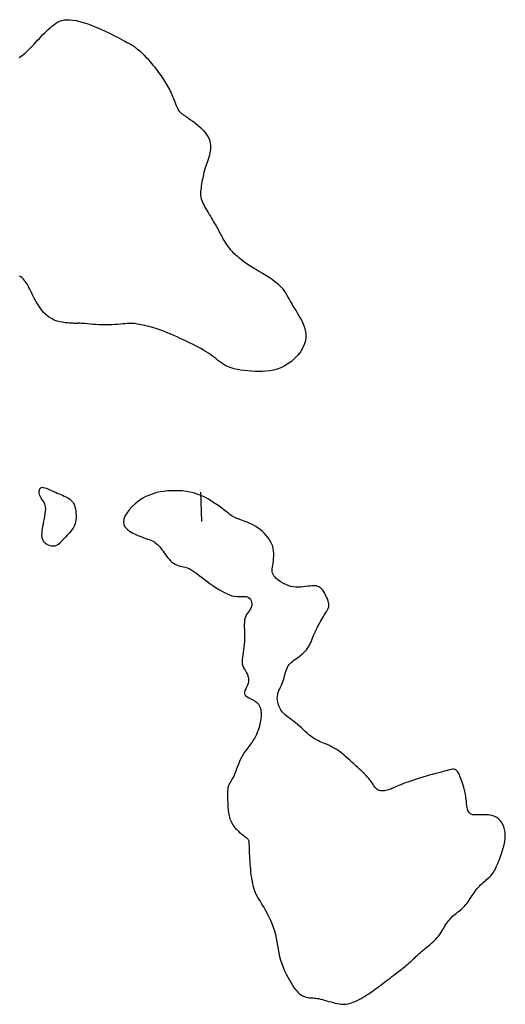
# Model space of a CAD drawing. Header units: millimetres. Extents: x 32690613 to 32693367, y 5343692 to 5344708.
# Tile 857 of 1009: x 32693134 to 32693150, y 5344310 to 5344343. Entities that reach past the tile are written whole.
import ezdxf

# ---------------------------------------------------------------- set-up
doc = ezdxf.new("R2010")
doc.units = ezdxf.units.MM
doc.header["$LTSCALE"] = 20
doc.layers.add('02-DGM_HL_491.50', color=72, linetype='Continuous')

msp = doc.modelspace()

# ---------------------------------------------------------------- linework, layer by layer
at = {"layer": '02-DGM_HL_491.50', "elevation": 491.5, "flags": 128}
for points in [[(32693133.681, 5344341.869), (32693133.732, 5344341.901), (32693133.785, 5344341.939), (32693133.84, 5344341.982), (32693133.896, 5344342.031), (32693133.953, 5344342.084), (32693134.011, 5344342.141), (32693134.07, 5344342.201), (32693134.13, 5344342.264), (32693134.189, 5344342.328), (32693134.249, 5344342.392), (32693134.309, 5344342.457), (32693134.369, 5344342.522), (32693134.429, 5344342.586), (32693134.49, 5344342.649), (32693134.55, 5344342.71), (32693134.61, 5344342.77), (32693134.67, 5344342.828), (32693134.731, 5344342.884), (32693134.791, 5344342.937), (32693134.853, 5344342.986), (32693134.917, 5344343.031), (32693134.984, 5344343.071), (32693135.055, 5344343.104), (32693135.131, 5344343.13), (32693135.214, 5344343.148), (32693135.304, 5344343.156), (32693135.401, 5344343.155), (32693135.506, 5344343.145), (32693135.617, 5344343.125), (32693135.733, 5344343.099), (32693135.854, 5344343.065), (32693135.977, 5344343.025), (32693136.103, 5344342.98), (32693136.23, 5344342.93), (32693136.357, 5344342.877), (32693136.482, 5344342.821), (32693136.605, 5344342.764), (32693136.724, 5344342.707), (32693136.837, 5344342.651), (32693136.942, 5344342.598), (32693137.039, 5344342.548), (32693137.126, 5344342.503), (32693137.202, 5344342.463), (32693137.267, 5344342.429), (32693137.325, 5344342.398), (32693137.375, 5344342.371), (32693137.42, 5344342.346), (32693137.461, 5344342.322), (32693137.5, 5344342.299), (32693137.538, 5344342.274), (32693137.577, 5344342.248), (32693137.617, 5344342.219), (32693137.658, 5344342.189), (32693137.7, 5344342.156), (32693137.743, 5344342.121), (32693137.788, 5344342.082), (32693137.833, 5344342.041), (32693137.88, 5344341.996), (32693137.928, 5344341.948), (32693137.976, 5344341.897), (32693138.026, 5344341.843), (32693138.076, 5344341.787), (32693138.126, 5344341.729), (32693138.176, 5344341.67), (32693138.226, 5344341.609), (32693138.274, 5344341.549), (32693138.322, 5344341.488), (32693138.369, 5344341.428), (32693138.414, 5344341.367), (32693138.458, 5344341.307), (32693138.501, 5344341.247), (32693138.542, 5344341.188), (32693138.581, 5344341.129), (32693138.619, 5344341.071), (32693138.655, 5344341.014), (32693138.69, 5344340.957), (32693138.723, 5344340.901), (32693138.754, 5344340.844), (32693138.784, 5344340.786), (32693138.813, 5344340.728), (32693138.841, 5344340.669), (32693138.868, 5344340.608), (32693138.893, 5344340.546), (32693138.918, 5344340.483), (32693138.942, 5344340.421), (32693138.966, 5344340.359), (32693138.989, 5344340.3), (32693139.011, 5344340.245), (32693139.033, 5344340.194), (32693139.054, 5344340.149), (32693139.075, 5344340.11), (32693139.095, 5344340.076), (32693139.116, 5344340.048), (32693139.135, 5344340.024), (32693139.155, 5344340.004), (32693139.174, 5344339.987), (32693139.193, 5344339.972), (32693139.212, 5344339.958), (32693139.23, 5344339.945), (32693139.25, 5344339.932), (32693139.273, 5344339.916), (32693139.302, 5344339.897), (32693139.337, 5344339.873), (32693139.38, 5344339.842), (32693139.434, 5344339.805), (32693139.501, 5344339.758), (32693139.58, 5344339.702), (32693139.668, 5344339.636), (32693139.762, 5344339.562), (32693139.855, 5344339.479), (32693139.945, 5344339.389), (32693140.025, 5344339.293), (32693140.093, 5344339.19), (32693140.142, 5344339.083), (32693140.171, 5344338.971), (32693140.18, 5344338.857), (32693140.174, 5344338.742), (32693140.156, 5344338.627), (32693140.129, 5344338.514), (32693140.097, 5344338.405), (32693140.062, 5344338.302), (32693140.03, 5344338.206), (32693140.002, 5344338.118), (32693139.978, 5344338.037), (32693139.958, 5344337.963), (32693139.941, 5344337.893), (32693139.927, 5344337.828), (32693139.914, 5344337.764), (32693139.902, 5344337.702), (32693139.89, 5344337.639), (32693139.879, 5344337.576), (32693139.868, 5344337.511), (32693139.858, 5344337.446), (32693139.85, 5344337.381), (32693139.845, 5344337.315), (32693139.843, 5344337.251), (32693139.845, 5344337.188), (32693139.852, 5344337.127), (32693139.865, 5344337.067), (32693139.882, 5344337.009), (32693139.904, 5344336.952), (32693139.93, 5344336.895), (32693139.959, 5344336.838), (32693139.991, 5344336.781), (32693140.026, 5344336.723), (32693140.062, 5344336.663), (32693140.1, 5344336.601), (32693140.138, 5344336.537), (32693140.177, 5344336.473), (32693140.215, 5344336.41), (32693140.252, 5344336.348), (32693140.287, 5344336.289), (32693140.321, 5344336.232), (32693140.351, 5344336.179), (32693140.378, 5344336.131), (32693140.403, 5344336.087), (32693140.425, 5344336.046), (32693140.446, 5344336.006), (32693140.467, 5344335.967), (32693140.488, 5344335.927), (32693140.51, 5344335.885), (32693140.533, 5344335.841), (32693140.559, 5344335.793), (32693140.586, 5344335.743), (32693140.615, 5344335.69), (32693140.646, 5344335.637), (32693140.678, 5344335.584), (32693140.71, 5344335.531), (32693140.743, 5344335.481), (32693140.776, 5344335.434), (32693140.809, 5344335.39), (32693140.843, 5344335.349), (32693140.877, 5344335.311), (32693140.913, 5344335.274), (32693140.95, 5344335.237), (32693140.99, 5344335.201), (32693141.033, 5344335.163), (32693141.08, 5344335.124), (32693141.131, 5344335.082), (32693141.186, 5344335.038), (32693141.246, 5344334.991), (32693141.311, 5344334.941), (32693141.383, 5344334.89), (32693141.461, 5344334.836), (32693141.546, 5344334.78), (32693141.638, 5344334.723), (32693141.737, 5344334.663), (32693141.843, 5344334.601), (32693141.951, 5344334.537), (32693142.06, 5344334.471), (32693142.168, 5344334.403), (32693142.272, 5344334.333), (32693142.37, 5344334.26), (32693142.459, 5344334.185), (32693142.538, 5344334.108), (32693142.608, 5344334.029), (32693142.669, 5344333.95), (32693142.722, 5344333.872), (32693142.769, 5344333.796), (32693142.811, 5344333.723), (32693142.848, 5344333.654), (32693142.883, 5344333.589), (32693142.916, 5344333.531), (32693142.948, 5344333.477), (32693142.98, 5344333.424), (32693143.012, 5344333.371), (32693143.047, 5344333.316), (32693143.084, 5344333.257), (32693143.124, 5344333.191), (32693143.168, 5344333.117), (32693143.217, 5344333.032), (32693143.268, 5344332.938), (32693143.316, 5344332.836), (32693143.359, 5344332.726), (32693143.392, 5344332.611), (32693143.413, 5344332.491), (32693143.418, 5344332.367), (32693143.403, 5344332.242), (32693143.365, 5344332.116), (32693143.307, 5344331.991), (32693143.231, 5344331.869), (32693143.14, 5344331.752), (32693143.038, 5344331.643), (32693142.926, 5344331.543), (32693142.807, 5344331.455), (32693142.686, 5344331.38), (32693142.563, 5344331.32), (32693142.44, 5344331.274), (32693142.316, 5344331.241), (32693142.192, 5344331.218), (32693142.067, 5344331.205), (32693141.942, 5344331.199), (32693141.817, 5344331.198), (32693141.692, 5344331.202), (32693141.567, 5344331.209), (32693141.443, 5344331.219), (32693141.321, 5344331.232), (32693141.203, 5344331.248), (32693141.089, 5344331.268), (32693140.981, 5344331.292), (32693140.88, 5344331.32), (32693140.788, 5344331.353), (32693140.704, 5344331.39), (32693140.629, 5344331.432), (32693140.559, 5344331.476), (32693140.494, 5344331.523), (32693140.432, 5344331.573), (32693140.371, 5344331.623), (32693140.31, 5344331.673), (32693140.247, 5344331.723), (32693140.181, 5344331.772), (32693140.111, 5344331.821), (32693140.036, 5344331.868), (32693139.958, 5344331.916), (32693139.874, 5344331.964), (32693139.785, 5344332.012), (32693139.691, 5344332.062), (32693139.591, 5344332.112), (32693139.485, 5344332.164), (32693139.375, 5344332.217), (32693139.263, 5344332.269), (32693139.152, 5344332.321), (32693139.042, 5344332.371), (32693138.937, 5344332.418), (32693138.837, 5344332.462), (32693138.746, 5344332.501), (32693138.665, 5344332.535), (32693138.592, 5344332.565), (32693138.525, 5344332.591), (32693138.463, 5344332.614), (32693138.404, 5344332.635), (32693138.346, 5344332.653), (32693138.288, 5344332.671), (32693138.226, 5344332.689), (32693138.161, 5344332.706), (32693138.093, 5344332.724), (32693138.023, 5344332.741), (32693137.954, 5344332.758), (32693137.886, 5344332.773), (32693137.821, 5344332.788), (32693137.76, 5344332.801), (32693137.705, 5344332.812), (32693137.658, 5344332.82), (32693137.615, 5344332.827), (32693137.576, 5344332.832), (32693137.538, 5344332.834), (32693137.498, 5344332.835), (32693137.454, 5344332.834), (32693137.405, 5344332.831), (32693137.347, 5344332.826), (32693137.28, 5344332.82), (32693137.204, 5344332.813), (32693137.119, 5344332.805), (32693137.027, 5344332.797), (32693136.93, 5344332.791), (32693136.828, 5344332.785), (32693136.722, 5344332.782), (32693136.614, 5344332.781), (32693136.504, 5344332.783), (32693136.396, 5344332.787), (32693136.289, 5344332.793), (32693136.186, 5344332.801), (32693136.089, 5344332.809), (32693136, 5344332.817), (32693135.92, 5344332.824), (32693135.851, 5344332.83), (32693135.795, 5344332.834), (32693135.749, 5344332.837), (32693135.714, 5344332.838), (32693135.686, 5344332.838), (32693135.664, 5344332.837), (32693135.648, 5344332.835), (32693135.634, 5344332.834), (32693135.622, 5344332.833), (32693135.61, 5344332.832), (32693135.596, 5344332.832), (32693135.579, 5344332.832), (32693135.557, 5344332.833), (32693135.528, 5344332.835), (32693135.492, 5344332.837), (32693135.446, 5344332.84), (32693135.39, 5344332.844), (32693135.321, 5344332.85), (32693135.242, 5344332.857), (32693135.155, 5344332.87), (32693135.063, 5344332.888), (32693134.967, 5344332.913), (32693134.87, 5344332.948), (32693134.774, 5344332.994), (32693134.681, 5344333.052), (32693134.594, 5344333.124), (32693134.512, 5344333.207), (32693134.437, 5344333.299), (32693134.367, 5344333.396), (32693134.303, 5344333.495), (32693134.245, 5344333.594), (32693134.194, 5344333.689), (32693134.148, 5344333.778), (32693134.109, 5344333.857), (32693134.074, 5344333.929), (32693134.043, 5344333.993), (32693134.015, 5344334.051), (32693133.988, 5344334.105), (32693133.96, 5344334.154), (32693133.932, 5344334.202), (32693133.9, 5344334.248), (32693133.865, 5344334.293), (32693133.827, 5344334.337), (32693133.786, 5344334.377), (32693133.743, 5344334.413), (32693133.698, 5344334.444)], [(32693139.89, 5344326.1), (32693139.851, 5344327.099)]]:
    msp.add_lwpolyline(points, dxfattribs=at)
for points in [[(32693135.575, 5344326.599), (32693135.591, 5344326.533), (32693135.604, 5344326.462), (32693135.611, 5344326.385), (32693135.615, 5344326.307), (32693135.612, 5344326.227), (32693135.605, 5344326.148), (32693135.591, 5344326.072), (32693135.571, 5344326.001), (32693135.544, 5344325.935), (32693135.512, 5344325.875), (32693135.475, 5344325.819), (32693135.434, 5344325.766), (32693135.391, 5344325.716), (32693135.345, 5344325.668), (32693135.3, 5344325.62), (32693135.254, 5344325.572), (32693135.21, 5344325.523), (32693135.166, 5344325.474), (32693135.123, 5344325.426), (32693135.079, 5344325.382), (32693135.035, 5344325.343), (32693134.989, 5344325.309), (32693134.941, 5344325.283), (32693134.891, 5344325.265), (32693134.838, 5344325.258), (32693134.783, 5344325.26), (32693134.729, 5344325.271), (32693134.676, 5344325.29), (32693134.626, 5344325.316), (32693134.58, 5344325.349), (32693134.54, 5344325.388), (32693134.507, 5344325.431), (32693134.483, 5344325.479), (32693134.466, 5344325.531), (32693134.457, 5344325.588), (32693134.454, 5344325.649), (32693134.457, 5344325.715), (32693134.464, 5344325.785), (32693134.475, 5344325.86), (32693134.49, 5344325.939), (32693134.506, 5344326.023), (32693134.523, 5344326.11), (32693134.541, 5344326.198), (32693134.556, 5344326.286), (32693134.569, 5344326.371), (32693134.578, 5344326.452), (32693134.582, 5344326.526), (32693134.578, 5344326.593), (32693134.568, 5344326.651), (32693134.551, 5344326.701), (32693134.529, 5344326.745), (32693134.504, 5344326.784), (32693134.478, 5344326.821), (32693134.451, 5344326.858), (32693134.425, 5344326.896), (32693134.403, 5344326.937), (32693134.385, 5344326.982), (32693134.372, 5344327.029), (32693134.364, 5344327.078), (32693134.362, 5344327.125), (32693134.367, 5344327.168), (32693134.378, 5344327.205), (32693134.397, 5344327.235), (32693134.424, 5344327.254), (32693134.459, 5344327.262), (32693134.501, 5344327.26), (32693134.549, 5344327.248), (32693134.602, 5344327.23), (32693134.659, 5344327.206), (32693134.72, 5344327.179), (32693134.783, 5344327.15), (32693134.846, 5344327.121), (32693134.91, 5344327.093), (32693134.973, 5344327.066), (32693135.035, 5344327.04), (32693135.095, 5344327.015), (32693135.154, 5344326.99), (32693135.21, 5344326.965), (32693135.263, 5344326.94), (32693135.313, 5344326.914), (32693135.359, 5344326.887), (32693135.401, 5344326.858), (32693135.439, 5344326.827), (32693135.474, 5344326.792), (32693135.505, 5344326.752), (32693135.532, 5344326.708), (32693135.555, 5344326.657)], [(32693141.352, 5344322.821), (32693141.338, 5344322.755), (32693141.33, 5344322.681), (32693141.327, 5344322.601), (32693141.327, 5344322.516), (32693141.33, 5344322.426), (32693141.332, 5344322.332), (32693141.334, 5344322.235), (32693141.333, 5344322.136), (32693141.329, 5344322.034), (32693141.321, 5344321.933), (32693141.31, 5344321.833), (32693141.299, 5344321.736), (32693141.287, 5344321.644), (32693141.275, 5344321.558), (32693141.265, 5344321.48), (32693141.258, 5344321.412), (32693141.254, 5344321.354), (32693141.253, 5344321.306), (32693141.256, 5344321.265), (32693141.263, 5344321.229), (32693141.273, 5344321.196), (32693141.287, 5344321.163), (32693141.305, 5344321.13), (32693141.327, 5344321.093), (32693141.352, 5344321.051), (32693141.38, 5344321.004), (32693141.407, 5344320.953), (32693141.432, 5344320.899), (32693141.453, 5344320.842), (32693141.468, 5344320.782), (32693141.474, 5344320.72), (32693141.47, 5344320.658), (32693141.454, 5344320.595), (32693141.431, 5344320.532), (32693141.402, 5344320.47), (32693141.374, 5344320.411), (32693141.35, 5344320.354), (32693141.334, 5344320.301), (32693141.33, 5344320.252), (32693141.343, 5344320.208), (32693141.375, 5344320.17), (32693141.423, 5344320.136), (32693141.483, 5344320.103), (32693141.551, 5344320.07), (32693141.622, 5344320.035), (32693141.691, 5344319.995), (32693141.755, 5344319.948), (32693141.808, 5344319.893), (32693141.848, 5344319.827), (32693141.875, 5344319.752), (32693141.891, 5344319.67), (32693141.898, 5344319.583), (32693141.896, 5344319.494), (32693141.888, 5344319.403), (32693141.874, 5344319.314), (32693141.858, 5344319.227), (32693141.84, 5344319.146), (32693141.819, 5344319.069), (32693141.796, 5344318.995), (32693141.77, 5344318.925), (32693141.742, 5344318.857), (32693141.71, 5344318.792), (32693141.674, 5344318.727), (32693141.634, 5344318.663), (32693141.59, 5344318.598), (32693141.542, 5344318.533), (32693141.492, 5344318.467), (32693141.441, 5344318.4), (32693141.389, 5344318.33), (32693141.339, 5344318.258), (32693141.29, 5344318.183), (32693141.245, 5344318.105), (32693141.203, 5344318.024), (32693141.164, 5344317.94), (32693141.129, 5344317.855), (32693141.096, 5344317.771), (32693141.065, 5344317.689), (32693141.035, 5344317.61), (32693141.006, 5344317.537), (32693140.978, 5344317.469), (32693140.949, 5344317.409), (32693140.92, 5344317.356), (32693140.892, 5344317.307), (32693140.866, 5344317.262), (32693140.841, 5344317.219), (32693140.819, 5344317.176), (32693140.8, 5344317.132), (32693140.784, 5344317.087), (32693140.772, 5344317.037), (32693140.764, 5344316.985), (32693140.759, 5344316.929), (32693140.756, 5344316.872), (32693140.755, 5344316.812), (32693140.756, 5344316.751), (32693140.758, 5344316.689), (32693140.76, 5344316.627), (32693140.763, 5344316.565), (32693140.765, 5344316.502), (32693140.769, 5344316.441), (32693140.773, 5344316.38), (32693140.777, 5344316.32), (32693140.783, 5344316.261), (32693140.791, 5344316.204), (32693140.8, 5344316.149), (32693140.811, 5344316.096), (32693140.824, 5344316.044), (32693140.839, 5344315.994), (32693140.857, 5344315.945), (32693140.878, 5344315.898), (32693140.902, 5344315.851), (32693140.93, 5344315.805), (32693140.961, 5344315.759), (32693140.996, 5344315.714), (32693141.034, 5344315.669), (32693141.074, 5344315.625), (32693141.115, 5344315.584), (32693141.156, 5344315.544), (32693141.197, 5344315.507), (32693141.236, 5344315.474), (32693141.272, 5344315.445), (32693141.305, 5344315.419), (32693141.335, 5344315.398), (32693141.362, 5344315.379), (32693141.386, 5344315.363), (32693141.406, 5344315.348), (32693141.424, 5344315.334), (32693141.439, 5344315.32), (32693141.451, 5344315.306), (32693141.461, 5344315.29), (32693141.469, 5344315.273), (32693141.474, 5344315.255), (32693141.478, 5344315.236), (32693141.481, 5344315.216), (32693141.483, 5344315.196), (32693141.484, 5344315.175), (32693141.485, 5344315.154), (32693141.486, 5344315.133), (32693141.487, 5344315.111), (32693141.488, 5344315.086), (32693141.489, 5344315.057), (32693141.49, 5344315.023), (32693141.492, 5344314.982), (32693141.494, 5344314.934), (32693141.496, 5344314.877), (32693141.498, 5344314.809), (32693141.502, 5344314.733), (32693141.506, 5344314.649), (32693141.511, 5344314.56), (32693141.517, 5344314.466), (32693141.524, 5344314.37), (32693141.533, 5344314.273), (32693141.543, 5344314.175), (32693141.555, 5344314.08), (32693141.569, 5344313.987), (32693141.584, 5344313.898), (32693141.601, 5344313.812), (32693141.62, 5344313.73), (32693141.64, 5344313.654), (32693141.661, 5344313.583), (32693141.684, 5344313.518), (32693141.708, 5344313.459), (32693141.734, 5344313.405), (32693141.761, 5344313.353), (32693141.792, 5344313.302), (32693141.825, 5344313.248), (32693141.862, 5344313.19), (32693141.903, 5344313.125), (32693141.948, 5344313.052), (32693141.998, 5344312.968), (32693142.052, 5344312.874), (32693142.106, 5344312.773), (32693142.162, 5344312.664), (32693142.215, 5344312.549), (32693142.266, 5344312.431), (32693142.312, 5344312.309), (32693142.352, 5344312.186), (32693142.384, 5344312.062), (32693142.411, 5344311.938), (32693142.433, 5344311.814), (32693142.454, 5344311.689), (32693142.475, 5344311.565), (32693142.498, 5344311.441), (32693142.525, 5344311.317), (32693142.557, 5344311.193), (32693142.597, 5344311.07), (32693142.643, 5344310.948), (32693142.694, 5344310.83), (32693142.748, 5344310.716), (32693142.804, 5344310.608), (32693142.86, 5344310.507), (32693142.914, 5344310.415), (32693142.966, 5344310.333), (32693143.014, 5344310.263), (32693143.058, 5344310.202), (32693143.098, 5344310.152), (32693143.136, 5344310.109), (32693143.172, 5344310.073), (32693143.206, 5344310.044), (32693143.239, 5344310.019), (32693143.271, 5344309.998), (32693143.303, 5344309.979), (32693143.335, 5344309.964), (32693143.367, 5344309.95), (32693143.4, 5344309.938), (32693143.433, 5344309.929), (32693143.467, 5344309.921), (32693143.502, 5344309.915), (32693143.538, 5344309.911), (32693143.576, 5344309.908), (32693143.615, 5344309.905), (32693143.656, 5344309.903), (32693143.7, 5344309.899), (32693143.748, 5344309.895), (32693143.799, 5344309.889), (32693143.855, 5344309.88), (32693143.915, 5344309.867), (32693143.981, 5344309.851), (32693144.051, 5344309.832), (32693144.123, 5344309.811), (32693144.198, 5344309.789), (32693144.273, 5344309.767), (32693144.347, 5344309.746), (32693144.419, 5344309.728), (32693144.489, 5344309.712), (32693144.554, 5344309.7), (32693144.616, 5344309.692), (32693144.675, 5344309.688), (32693144.733, 5344309.689), (32693144.79, 5344309.694), (32693144.847, 5344309.703), (32693144.905, 5344309.717), (32693144.966, 5344309.736), (32693145.029, 5344309.759), (32693145.094, 5344309.787), (32693145.161, 5344309.818), (32693145.229, 5344309.852), (32693145.297, 5344309.889), (32693145.364, 5344309.927), (32693145.43, 5344309.967), (32693145.494, 5344310.007), (32693145.555, 5344310.047), (32693145.615, 5344310.087), (32693145.673, 5344310.127), (32693145.73, 5344310.168), (32693145.787, 5344310.21), (32693145.844, 5344310.253), (32693145.902, 5344310.297), (32693145.962, 5344310.342), (32693146.024, 5344310.389), (32693146.087, 5344310.437), (32693146.151, 5344310.485), (32693146.215, 5344310.534), (32693146.279, 5344310.582), (32693146.341, 5344310.63), (32693146.401, 5344310.676), (32693146.459, 5344310.719), (32693146.513, 5344310.761), (32693146.565, 5344310.8), (32693146.615, 5344310.838), (32693146.662, 5344310.876), (32693146.708, 5344310.912), (32693146.754, 5344310.949), (32693146.799, 5344310.986), (32693146.844, 5344311.025), (32693146.89, 5344311.065), (32693146.935, 5344311.106), (32693146.981, 5344311.148), (32693147.027, 5344311.19), (32693147.071, 5344311.232), (32693147.115, 5344311.272), (32693147.157, 5344311.311), (32693147.197, 5344311.349), (32693147.235, 5344311.384), (32693147.271, 5344311.417), (32693147.307, 5344311.449), (32693147.343, 5344311.48), (32693147.379, 5344311.51), (32693147.416, 5344311.542), (32693147.456, 5344311.574), (32693147.498, 5344311.608), (32693147.543, 5344311.644), (32693147.591, 5344311.682), (32693147.641, 5344311.722), (32693147.691, 5344311.764), (32693147.741, 5344311.809), (32693147.79, 5344311.855), (32693147.838, 5344311.904), (32693147.883, 5344311.954), (32693147.925, 5344312.007), (32693147.964, 5344312.061), (32693148, 5344312.116), (32693148.035, 5344312.172), (32693148.067, 5344312.227), (32693148.099, 5344312.281), (32693148.13, 5344312.334), (32693148.161, 5344312.384), (32693148.193, 5344312.432), (32693148.225, 5344312.478), (32693148.258, 5344312.522), (32693148.292, 5344312.564), (32693148.328, 5344312.604), (32693148.365, 5344312.643), (32693148.404, 5344312.681), (32693148.446, 5344312.718), (32693148.49, 5344312.754), (32693148.536, 5344312.791), (32693148.584, 5344312.828), (32693148.632, 5344312.866), (32693148.679, 5344312.904), (32693148.726, 5344312.944), (32693148.772, 5344312.986), (32693148.815, 5344313.03), (32693148.856, 5344313.077), (32693148.894, 5344313.126), (32693148.93, 5344313.176), (32693148.965, 5344313.227), (32693148.999, 5344313.279), (32693149.032, 5344313.331), (32693149.065, 5344313.382), (32693149.098, 5344313.433), (32693149.131, 5344313.481), (32693149.166, 5344313.529), (32693149.201, 5344313.574), (32693149.237, 5344313.619), (32693149.274, 5344313.662), (32693149.313, 5344313.704), (32693149.353, 5344313.744), (32693149.394, 5344313.784), (32693149.437, 5344313.823), (32693149.481, 5344313.861), (32693149.526, 5344313.899), (32693149.57, 5344313.937), (32693149.613, 5344313.975), (32693149.655, 5344314.015), (32693149.695, 5344314.055), (32693149.733, 5344314.098), (32693149.767, 5344314.142), (32693149.799, 5344314.189), (32693149.829, 5344314.24), (32693149.858, 5344314.296), (32693149.887, 5344314.357), (32693149.917, 5344314.425), (32693149.948, 5344314.501), (32693149.98, 5344314.585), (32693150.015, 5344314.679), (32693150.052, 5344314.78), (32693150.087, 5344314.886), (32693150.12, 5344314.997), (32693150.149, 5344315.109), (32693150.171, 5344315.221), (32693150.186, 5344315.332), (32693150.192, 5344315.439), (32693150.186, 5344315.54), (32693150.17, 5344315.635), (32693150.145, 5344315.723), (32693150.111, 5344315.804), (32693150.068, 5344315.876), (32693150.019, 5344315.94), (32693149.963, 5344315.995), (32693149.901, 5344316.039), (32693149.835, 5344316.073), (32693149.765, 5344316.098), (32693149.693, 5344316.115), (32693149.62, 5344316.125), (32693149.547, 5344316.13), (32693149.475, 5344316.132), (32693149.407, 5344316.131), (32693149.342, 5344316.128), (32693149.282, 5344316.126), (32693149.227, 5344316.125), (32693149.177, 5344316.125), (32693149.132, 5344316.127), (32693149.091, 5344316.132), (32693149.055, 5344316.141), (32693149.023, 5344316.153), (32693148.995, 5344316.17), (32693148.972, 5344316.193), (32693148.951, 5344316.22), (32693148.934, 5344316.252), (32693148.92, 5344316.287), (32693148.908, 5344316.325), (32693148.899, 5344316.367), (32693148.891, 5344316.41), (32693148.884, 5344316.455), (32693148.879, 5344316.501), (32693148.874, 5344316.549), (32693148.869, 5344316.598), (32693148.863, 5344316.649), (32693148.857, 5344316.702), (32693148.849, 5344316.757), (32693148.84, 5344316.815), (32693148.828, 5344316.875), (32693148.814, 5344316.939), (32693148.797, 5344317.004), (32693148.778, 5344317.071), (32693148.758, 5344317.138), (32693148.737, 5344317.203), (32693148.715, 5344317.267), (32693148.694, 5344317.329), (32693148.672, 5344317.386), (32693148.652, 5344317.44), (32693148.632, 5344317.488), (32693148.612, 5344317.531), (32693148.591, 5344317.569), (32693148.57, 5344317.602), (32693148.547, 5344317.629), (32693148.523, 5344317.65), (32693148.497, 5344317.666), (32693148.468, 5344317.675), (32693148.436, 5344317.679), (32693148.399, 5344317.677), (32693148.357, 5344317.671), (32693148.308, 5344317.66), (32693148.252, 5344317.646), (32693148.186, 5344317.628), (32693148.111, 5344317.608), (32693148.025, 5344317.584), (32693147.931, 5344317.559), (32693147.829, 5344317.532), (32693147.722, 5344317.503), (32693147.611, 5344317.473), (32693147.499, 5344317.441), (32693147.387, 5344317.409), (32693147.278, 5344317.376), (32693147.172, 5344317.343), (32693147.07, 5344317.309), (32693146.973, 5344317.276), (32693146.881, 5344317.243), (32693146.796, 5344317.212), (32693146.716, 5344317.181), (32693146.644, 5344317.152), (32693146.579, 5344317.125), (32693146.521, 5344317.101), (32693146.469, 5344317.078), (32693146.423, 5344317.057), (32693146.38, 5344317.038), (32693146.34, 5344317.021), (32693146.301, 5344317.005), (32693146.262, 5344316.991), (32693146.221, 5344316.977), (32693146.178, 5344316.965), (32693146.133, 5344316.955), (32693146.086, 5344316.947), (32693146.039, 5344316.943), (32693145.993, 5344316.943), (32693145.948, 5344316.949), (32693145.905, 5344316.96), (32693145.865, 5344316.978), (32693145.828, 5344317.004), (32693145.794, 5344317.036), (32693145.762, 5344317.074), (32693145.731, 5344317.117), (32693145.7, 5344317.163), (32693145.669, 5344317.211), (32693145.635, 5344317.261), (32693145.599, 5344317.312), (32693145.56, 5344317.362), (32693145.517, 5344317.412), (32693145.47, 5344317.462), (32693145.42, 5344317.513), (32693145.367, 5344317.565), (32693145.31, 5344317.619), (32693145.25, 5344317.675), (32693145.187, 5344317.734), (32693145.121, 5344317.795), (32693145.052, 5344317.858), (32693144.983, 5344317.922), (32693144.913, 5344317.985), (32693144.845, 5344318.046), (32693144.779, 5344318.103), (32693144.717, 5344318.157), (32693144.659, 5344318.204), (32693144.606, 5344318.245), (32693144.559, 5344318.28), (32693144.516, 5344318.31), (32693144.477, 5344318.335), (32693144.443, 5344318.356), (32693144.411, 5344318.374), (32693144.382, 5344318.391), (32693144.355, 5344318.406), (32693144.331, 5344318.42), (32693144.307, 5344318.434), (32693144.282, 5344318.448), (32693144.257, 5344318.463), (32693144.229, 5344318.477), (32693144.198, 5344318.493), (32693144.162, 5344318.509), (32693144.122, 5344318.526), (32693144.075, 5344318.544), (32693144.023, 5344318.565), (32693143.966, 5344318.587), (32693143.906, 5344318.613), (32693143.843, 5344318.641), (32693143.779, 5344318.674), (32693143.714, 5344318.711), (32693143.649, 5344318.753), (32693143.585, 5344318.8), (32693143.522, 5344318.851), (32693143.46, 5344318.906), (32693143.397, 5344318.963), (32693143.334, 5344319.022), (32693143.27, 5344319.081), (32693143.205, 5344319.14), (32693143.137, 5344319.197), (32693143.068, 5344319.253), (32693142.998, 5344319.307), (32693142.928, 5344319.36), (32693142.859, 5344319.412), (32693142.793, 5344319.465), (32693142.73, 5344319.52), (32693142.672, 5344319.576), (32693142.619, 5344319.635), (32693142.573, 5344319.697), (32693142.535, 5344319.762), (32693142.503, 5344319.829), (32693142.478, 5344319.897), (32693142.461, 5344319.966), (32693142.45, 5344320.034), (32693142.447, 5344320.101), (32693142.452, 5344320.167), (32693142.464, 5344320.231), (32693142.481, 5344320.292), (32693142.504, 5344320.353), (32693142.53, 5344320.413), (32693142.557, 5344320.472), (32693142.586, 5344320.532), (32693142.613, 5344320.593), (32693142.638, 5344320.656), (32693142.66, 5344320.72), (32693142.679, 5344320.786), (32693142.697, 5344320.851), (32693142.714, 5344320.916), (32693142.73, 5344320.979), (32693142.749, 5344321.039), (32693142.769, 5344321.096), (32693142.792, 5344321.148), (32693142.818, 5344321.194), (32693142.849, 5344321.236), (32693142.883, 5344321.274), (32693142.92, 5344321.31), (32693142.96, 5344321.343), (32693143.003, 5344321.376), (32693143.049, 5344321.409), (32693143.097, 5344321.443), (32693143.147, 5344321.479), (32693143.198, 5344321.518), (32693143.249, 5344321.558), (32693143.299, 5344321.6), (32693143.348, 5344321.645), (32693143.395, 5344321.691), (32693143.438, 5344321.739), (32693143.477, 5344321.79), (32693143.511, 5344321.842), (32693143.541, 5344321.897), (32693143.568, 5344321.954), (32693143.593, 5344322.013), (32693143.618, 5344322.074), (32693143.643, 5344322.137), (32693143.669, 5344322.203), (32693143.697, 5344322.272), (32693143.73, 5344322.342), (32693143.764, 5344322.415), (32693143.801, 5344322.487), (32693143.839, 5344322.559), (32693143.877, 5344322.629), (32693143.914, 5344322.696), (32693143.949, 5344322.758), (32693143.982, 5344322.816), (32693144.012, 5344322.867), (32693144.038, 5344322.913), (32693144.062, 5344322.953), (32693144.083, 5344322.989), (32693144.103, 5344323.021), (32693144.12, 5344323.05), (32693144.137, 5344323.077), (32693144.152, 5344323.102), (32693144.166, 5344323.125), (32693144.179, 5344323.149), (32693144.19, 5344323.173), (32693144.198, 5344323.199), (32693144.203, 5344323.228), (32693144.204, 5344323.26), (32693144.201, 5344323.298), (32693144.192, 5344323.341), (32693144.178, 5344323.391), (32693144.159, 5344323.445), (32693144.136, 5344323.503), (32693144.109, 5344323.562), (32693144.079, 5344323.621), (32693144.047, 5344323.678), (32693144.013, 5344323.73), (32693143.978, 5344323.777), (32693143.942, 5344323.817), (32693143.906, 5344323.849), (32693143.867, 5344323.874), (32693143.826, 5344323.894), (32693143.782, 5344323.907), (32693143.734, 5344323.914), (32693143.68, 5344323.916), (32693143.621, 5344323.913), (32693143.555, 5344323.906), (32693143.484, 5344323.896), (32693143.408, 5344323.885), (32693143.328, 5344323.875), (32693143.246, 5344323.867), (32693143.16, 5344323.863), (32693143.074, 5344323.865), (32693142.987, 5344323.875), (32693142.9, 5344323.894), (32693142.815, 5344323.921), (32693142.733, 5344323.955), (32693142.655, 5344323.994), (32693142.581, 5344324.036), (32693142.514, 5344324.08), (32693142.455, 5344324.126), (32693142.403, 5344324.17), (32693142.362, 5344324.213), (32693142.329, 5344324.255), (32693142.305, 5344324.298), (32693142.288, 5344324.341), (32693142.278, 5344324.387), (32693142.274, 5344324.436), (32693142.276, 5344324.49), (32693142.281, 5344324.55), (32693142.291, 5344324.616), (32693142.303, 5344324.688), (32693142.314, 5344324.765), (32693142.324, 5344324.846), (32693142.33, 5344324.93), (32693142.331, 5344325.017), (32693142.324, 5344325.105), (32693142.308, 5344325.194), (32693142.281, 5344325.282), (32693142.244, 5344325.369), (32693142.199, 5344325.454), (32693142.145, 5344325.536), (32693142.085, 5344325.615), (32693142.019, 5344325.689), (32693141.948, 5344325.757), (32693141.874, 5344325.82), (32693141.798, 5344325.877), (32693141.721, 5344325.927), (32693141.643, 5344325.971), (32693141.567, 5344326.01), (32693141.492, 5344326.044), (32693141.421, 5344326.074), (32693141.355, 5344326.1), (32693141.294, 5344326.123), (32693141.24, 5344326.143), (32693141.191, 5344326.16), (32693141.149, 5344326.175), (32693141.111, 5344326.189), (32693141.078, 5344326.201), (32693141.05, 5344326.212), (32693141.024, 5344326.222), (32693141.002, 5344326.232), (32693140.981, 5344326.242), (32693140.961, 5344326.253), (32693140.939, 5344326.267), (32693140.913, 5344326.285), (32693140.881, 5344326.308), (32693140.84, 5344326.338), (32693140.79, 5344326.377), (32693140.726, 5344326.426), (32693140.649, 5344326.485), (32693140.559, 5344326.553), (32693140.458, 5344326.627), (32693140.348, 5344326.703), (32693140.23, 5344326.779), (32693140.108, 5344326.853), (32693139.982, 5344326.921), (32693139.855, 5344326.981), (32693139.728, 5344327.031), (32693139.602, 5344327.07), (32693139.475, 5344327.101), (32693139.349, 5344327.122), (32693139.224, 5344327.137), (32693139.098, 5344327.144), (32693138.973, 5344327.146), (32693138.848, 5344327.144), (32693138.723, 5344327.137), (32693138.599, 5344327.124), (32693138.474, 5344327.106), (32693138.35, 5344327.08), (32693138.227, 5344327.045), (32693138.103, 5344327), (32693137.98, 5344326.944), (32693137.858, 5344326.876), (32693137.737, 5344326.794), (32693137.62, 5344326.702), (32693137.511, 5344326.601), (32693137.414, 5344326.496), (32693137.333, 5344326.388), (32693137.271, 5344326.281), (32693137.233, 5344326.177), (32693137.222, 5344326.079), (32693137.24, 5344325.99), (32693137.284, 5344325.91), (32693137.349, 5344325.837), (32693137.43, 5344325.773), (32693137.521, 5344325.716), (32693137.618, 5344325.666), (32693137.715, 5344325.622), (32693137.808, 5344325.585), (32693137.893, 5344325.554), (32693137.968, 5344325.527), (32693138.036, 5344325.504), (32693138.097, 5344325.482), (32693138.153, 5344325.461), (32693138.203, 5344325.439), (32693138.25, 5344325.415), (32693138.294, 5344325.387), (32693138.336, 5344325.355), (32693138.377, 5344325.319), (32693138.416, 5344325.279), (32693138.454, 5344325.235), (32693138.492, 5344325.188), (32693138.531, 5344325.139), (32693138.569, 5344325.087), (32693138.608, 5344325.033), (32693138.648, 5344324.977), (32693138.69, 5344324.922), (32693138.733, 5344324.867), (32693138.777, 5344324.814), (32693138.823, 5344324.765), (32693138.871, 5344324.719), (32693138.921, 5344324.68), (32693138.974, 5344324.647), (32693139.028, 5344324.621), (32693139.084, 5344324.601), (32693139.143, 5344324.586), (32693139.202, 5344324.572), (32693139.263, 5344324.559), (32693139.326, 5344324.543), (32693139.388, 5344324.524), (32693139.452, 5344324.499), (32693139.516, 5344324.466), (32693139.581, 5344324.426), (32693139.649, 5344324.38), (32693139.719, 5344324.327), (32693139.794, 5344324.269), (32693139.874, 5344324.207), (32693139.96, 5344324.14), (32693140.052, 5344324.069), (32693140.153, 5344323.996), (32693140.259, 5344323.922), (32693140.369, 5344323.849), (32693140.481, 5344323.779), (32693140.592, 5344323.715), (32693140.702, 5344323.659), (32693140.807, 5344323.613), (32693140.906, 5344323.578), (32693140.996, 5344323.557), (32693141.079, 5344323.547), (32693141.155, 5344323.545), (32693141.223, 5344323.548), (32693141.285, 5344323.551), (32693141.341, 5344323.554), (32693141.391, 5344323.551), (32693141.435, 5344323.54), (32693141.475, 5344323.518), (32693141.51, 5344323.487), (32693141.538, 5344323.448), (32693141.561, 5344323.404), (32693141.576, 5344323.355), (32693141.583, 5344323.305), (32693141.583, 5344323.254), (32693141.573, 5344323.205), (32693141.555, 5344323.159), (32693141.53, 5344323.116), (32693141.5, 5344323.073), (32693141.467, 5344323.029), (32693141.434, 5344322.984), (32693141.402, 5344322.935), (32693141.374, 5344322.881)]]:
    msp.add_lwpolyline(points, close=True, dxfattribs=at)

doc.saveas('drawing.dxf')
